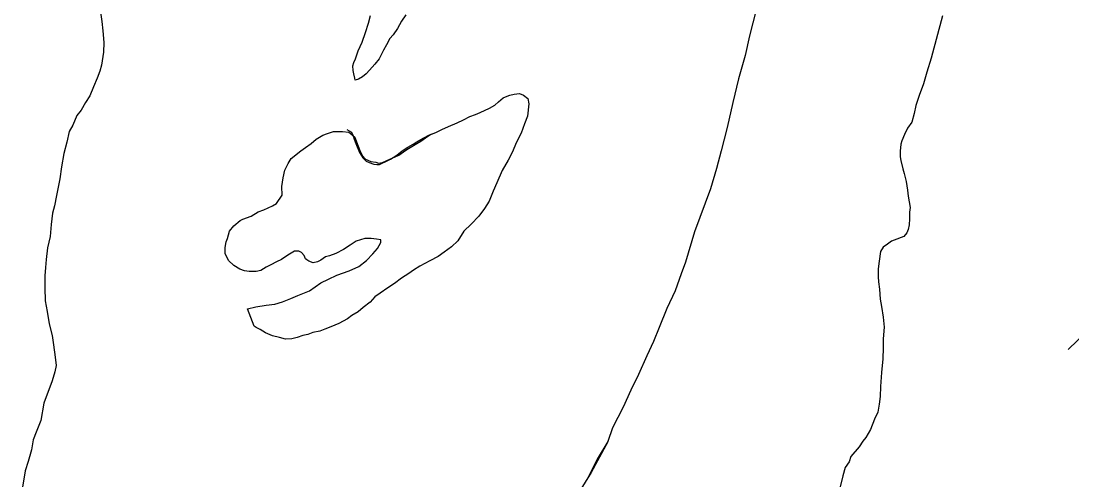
# Model space of a CAD drawing. Extents: x -939622 to -934245, y 1383184 to 1385301.
# Drawn here: x -936410.14 to -936403.59, y 1384587.4 to 1384590.26 of the extents above; entities that cross this region are included whole.
import ezdxf

# ---------------------------------------------------------------- set-up
doc = ezdxf.new("R2010")
doc.units = 0
for name, color, linetype in [('Level 2', 7, 'Continuous'), ('Level 20', 7, 'Continuous'), ('Level 9', 7, 'Continuous')]:
    doc.layers.add(name, color=color, linetype=linetype)

msp = doc.modelspace()

# ---------------------------------------------------------------- linework, layer by layer
at = {"layer": 'Level 2'}
for points in [[(-936405.5613, 1384590.3254), (-936405.6026, 1384590.1631), (-936405.6291, 1384590.0398), (-936405.6705, 1384589.8955), (-936405.7059, 1384589.7482), (-936405.7412, 1384589.5919), (-936405.7796, 1384589.4476), (-936405.8091, 1384589.3363), (-936405.8445, 1384589.2101), (-936405.9453, 1384588.9424), (-936406.0015, 1384588.7529), (-936406.0282, 1384588.6807), (-936406.0667, 1384588.5755), (-936406.1171, 1384588.4642), (-936406.1646, 1384588.3468), (-936406.2002, 1384588.2596), (-936406.2418, 1384588.1693), (-936406.2952, 1384588.055), (-936406.3428, 1384587.9557), (-936406.3903, 1384587.8504), (-936406.4556, 1384587.721), (-936406.4852, 1384587.6368), (-936406.5447, 1384587.5375), (-936406.5804, 1384587.4683), (-936406.6059, 1384587.4167)], [(-936405.5613, 1384590.3254), (-936405.6026, 1384590.1631), (-936405.6291, 1384590.0398), (-936405.6705, 1384589.8955), (-936405.7059, 1384589.7482), (-936405.7412, 1384589.5919), (-936405.7796, 1384589.4476), (-936405.8091, 1384589.3363), (-936405.8445, 1384589.2101), (-936405.9453, 1384588.9424), (-936406.0015, 1384588.7529), (-936406.0282, 1384588.6807), (-936406.0667, 1384588.5755), (-936406.1171, 1384588.4642), (-936406.1646, 1384588.3468), (-936406.2002, 1384588.2596), (-936406.2418, 1384588.1693), (-936406.2952, 1384588.055), (-936406.3428, 1384587.9557), (-936406.3903, 1384587.8504), (-936406.4556, 1384587.721), (-936406.4852, 1384587.6368), (-936406.4859, 1384587.6358)], [(-936406.4859, 1384587.6358), (-936406.5885, 1384587.4442), (-936406.6908, 1384587.2803)]]:
    msp.add_lwpolyline(points, dxfattribs=at)
at = {"layer": 'Level 20'}
msp.add_line((-936403.0498, 1384588.7611), (-936403.6176, 1384588.2089), dxfattribs=at)
at = {"layer": 'Level 9'}
for points in [[(-936409.6502, 1384590.3372), (-936409.6379, 1384590.2531), (-936409.6317, 1384590.1931), (-936409.6254, 1384590.121), (-936409.6282, 1384590.061), (-936409.6399, 1384589.9798), (-936409.6517, 1384589.9437), (-936409.6665, 1384589.8986), (-936409.6902, 1384589.8445), (-936409.714, 1384589.7903), (-936409.7408, 1384589.7482), (-936409.7675, 1384589.7), (-936409.7943, 1384589.6669), (-936409.8181, 1384589.6067), (-936409.8419, 1384589.5676), (-936409.8566, 1384589.5014), (-936409.8743, 1384589.4293), (-936409.889, 1384589.3481), (-936409.9006, 1384589.273), (-936409.9212, 1384589.1678), (-936409.9329, 1384589.1047), (-936409.9448, 1384589.0596), (-936409.9535, 1384588.9875), (-936409.9592, 1384588.9124), (-936409.9769, 1384588.8432), (-936409.9856, 1384588.7711), (-936409.9884, 1384588.72), (-936409.9942, 1384588.669), (-936409.9939, 1384588.5939), (-936409.9906, 1384588.5128), (-936409.9784, 1384588.4468), (-936409.9661, 1384588.3687), (-936409.9479, 1384588.2967), (-936409.9387, 1384588.2397), (-936409.9294, 1384588.1616), (-936409.9233, 1384588.1106), (-936409.9321, 1384588.0715), (-936409.9469, 1384588.0144), (-936410.0002, 1384587.876), (-936410.0178, 1384587.7678), (-936410.0474, 1384587.6956), (-936410.0652, 1384587.6475), (-936410.077, 1384587.5844), (-936410.0977, 1384587.5122), (-936410.1154, 1384587.4551), (-936410.1418, 1384587.3018)], [(-936409.6502, 1384590.3372), (-936409.6379, 1384590.2531), (-936409.6317, 1384590.1931), (-936409.6254, 1384590.121), (-936409.6282, 1384590.061), (-936409.6399, 1384589.9798), (-936409.6517, 1384589.9437), (-936409.6665, 1384589.8986), (-936409.6902, 1384589.8445), (-936409.714, 1384589.7903), (-936409.7408, 1384589.7482), (-936409.7675, 1384589.7), (-936409.7943, 1384589.6669), (-936409.8181, 1384589.6067), (-936409.8419, 1384589.5676), (-936409.8566, 1384589.5014), (-936409.8743, 1384589.4293), (-936409.889, 1384589.3481), (-936409.9006, 1384589.273), (-936409.9212, 1384589.1678), (-936409.9329, 1384589.1047), (-936409.9448, 1384589.0596), (-936409.9535, 1384588.9875), (-936409.9592, 1384588.9124), (-936409.9769, 1384588.8432), (-936409.9856, 1384588.7711), (-936409.9884, 1384588.72), (-936409.9942, 1384588.669), (-936409.9939, 1384588.5939), (-936409.9906, 1384588.5128), (-936409.9784, 1384588.4468), (-936409.9661, 1384588.3687), (-936409.9479, 1384588.2967), (-936409.9387, 1384588.2397), (-936409.9294, 1384588.1616), (-936409.9233, 1384588.1106), (-936409.9321, 1384588.0715), (-936409.9469, 1384588.0144), (-936410.0002, 1384587.876), (-936410.0178, 1384587.7678), (-936410.0474, 1384587.6956), (-936410.0652, 1384587.6475), (-936410.077, 1384587.5844), (-936410.0878, 1384587.5466)], [(-936407.7433, 1384590.2933), (-936407.7701, 1384590.2541), (-936407.7969, 1384590.209), (-936407.8237, 1384590.1698), (-936407.8445, 1384590.1457), (-936407.8653, 1384590.1066), (-936407.8832, 1384590.0735), (-936407.9099, 1384590.0193), (-936407.9367, 1384589.9862), (-936407.9695, 1384589.95), (-936407.9904, 1384589.9259), (-936408.0143, 1384589.9078), (-936408.0381, 1384589.8927), (-936408.0591, 1384589.8866), (-936408.0621, 1384589.8986), (-936408.0682, 1384589.9256), (-936408.0713, 1384589.9466), (-936408.0744, 1384589.9766), (-936408.0685, 1384589.9977), (-936408.0566, 1384590.0188), (-936408.0418, 1384590.0699), (-936408.0151, 1384590.124), (-936407.9943, 1384590.1842), (-936407.9766, 1384590.2413), (-936407.9648, 1384590.2894)], [(-936407.7433, 1384590.2933), (-936407.7701, 1384590.2541), (-936407.7969, 1384590.209), (-936407.8237, 1384590.1698), (-936407.8445, 1384590.1457), (-936407.8653, 1384590.1066), (-936407.8832, 1384590.0735), (-936407.9099, 1384590.0193), (-936407.9367, 1384589.9862), (-936407.9695, 1384589.95), (-936407.9904, 1384589.9259), (-936408.0143, 1384589.9078), (-936408.0381, 1384589.8927), (-936408.0591, 1384589.8866), (-936408.0621, 1384589.8986), (-936408.0682, 1384589.9256), (-936408.0713, 1384589.9466), (-936408.0744, 1384589.9766), (-936408.0685, 1384589.9977), (-936408.0566, 1384590.0188), (-936408.0418, 1384590.0699), (-936408.0151, 1384590.124), (-936407.9943, 1384590.1842), (-936407.9766, 1384590.2413), (-936407.9648, 1384590.2894)], [(-936404.3998, 1384590.2877), (-936404.4707, 1384590.0231), (-936404.4973, 1384589.9359), (-936404.518, 1384589.8638), (-936404.5446, 1384589.7916), (-936404.5653, 1384589.7284), (-936404.5771, 1384589.6803), (-936404.5919, 1384589.6262), (-936404.6187, 1384589.5871), (-936404.6365, 1384589.548), (-936404.6543, 1384589.5088), (-936404.6602, 1384589.4878), (-936404.6631, 1384589.4457), (-936404.6629, 1384589.4097), (-936404.6599, 1384589.3857), (-936404.6477, 1384589.3347), (-936404.6386, 1384589.3047), (-936404.6265, 1384589.2566), (-936404.6173, 1384589.2026), (-936404.6141, 1384589.1636), (-936404.6019, 1384589.0945), (-936404.6048, 1384589.0645), (-936404.6046, 1384589.0225), (-936404.6075, 1384588.9864), (-936404.6134, 1384588.9563), (-936404.6223, 1384588.9353), (-936404.6401, 1384588.9142), (-936404.6581, 1384588.9081), (-936404.685, 1384588.896), (-936404.7179, 1384588.8839), (-936404.7417, 1384588.8658), (-936404.7686, 1384588.8476), (-936404.7865, 1384588.8205), (-936404.7952, 1384588.7604), (-936404.801, 1384588.7124), (-936404.8008, 1384588.6613), (-936404.7977, 1384588.6313), (-936404.7916, 1384588.5862), (-936404.7884, 1384588.5232), (-936404.7792, 1384588.4782), (-936404.77, 1384588.4121), (-936404.7638, 1384588.3491), (-936404.7695, 1384588.277), (-936404.7693, 1384588.2199), (-936404.772, 1384588.1508), (-936404.7807, 1384588.0667), (-936404.7863, 1384587.9795)], [(-936404.3998, 1384590.2877), (-936404.4707, 1384590.0231), (-936404.4973, 1384589.9359), (-936404.518, 1384589.8638), (-936404.5446, 1384589.7916), (-936404.5653, 1384589.7284), (-936404.5771, 1384589.6803), (-936404.5919, 1384589.6262), (-936404.6187, 1384589.5871), (-936404.6365, 1384589.548), (-936404.6543, 1384589.5088), (-936404.6602, 1384589.4878), (-936404.6631, 1384589.4457), (-936404.6629, 1384589.4097), (-936404.6599, 1384589.3857), (-936404.6477, 1384589.3347), (-936404.6386, 1384589.3047), (-936404.6265, 1384589.2566), (-936404.6173, 1384589.2026), (-936404.6141, 1384589.1636), (-936404.6019, 1384589.0945), (-936404.6048, 1384589.0645), (-936404.6046, 1384589.0225), (-936404.6075, 1384588.9864), (-936404.6134, 1384588.9563), (-936404.6223, 1384588.9353), (-936404.6401, 1384588.9142), (-936404.6581, 1384588.9081), (-936404.685, 1384588.896), (-936404.7179, 1384588.8839), (-936404.7417, 1384588.8658), (-936404.7686, 1384588.8476), (-936404.7865, 1384588.8205), (-936404.7952, 1384588.7604), (-936404.801, 1384588.7124), (-936404.8008, 1384588.6613), (-936404.7977, 1384588.6313), (-936404.7916, 1384588.5862), (-936404.7884, 1384588.5232), (-936404.7792, 1384588.4782), (-936404.77, 1384588.4121), (-936404.7638, 1384588.3491), (-936404.7695, 1384588.277), (-936404.7693, 1384588.2199), (-936404.772, 1384588.1508), (-936404.7807, 1384588.0667), (-936404.7863, 1384587.9795)], [(-936408.1118, 1384589.58), (-936408.0818, 1384589.5621), (-936408.0728, 1384589.5411), (-936408.0667, 1384589.5201), (-936408.0546, 1384589.4932), (-936408.0335, 1384589.4362), (-936408.0124, 1384589.4032), (-936407.9913, 1384589.3823), (-936407.9734, 1384589.3733), (-936407.9434, 1384589.3644), (-936407.9254, 1384589.3615), (-936407.9075, 1384589.3615), (-936407.8955, 1384589.3676), (-936407.8686, 1384589.3797), (-936407.8387, 1384589.3948), (-936407.7999, 1384589.419), (-936407.7671, 1384589.4462), (-936407.7313, 1384589.4703), (-936407.6984, 1384589.4885), (-936407.6745, 1384589.5036), (-936407.6357, 1384589.5247), (-936407.5968, 1384589.5459), (-936407.558, 1384589.5611), (-936407.5191, 1384589.5792), (-936407.4773, 1384589.5974), (-936407.4235, 1384589.6217), (-936407.3847, 1384589.6398), (-936407.3458, 1384589.661), (-936407.31, 1384589.6731), (-936407.2801, 1384589.6853), (-936407.2233, 1384589.7125), (-936407.1904, 1384589.7307), (-936407.1666, 1384589.7518), (-936407.1367, 1384589.7759), (-936407.1128, 1384589.788), (-936407.0949, 1384589.7941), (-936407.068, 1384589.8002), (-936407.0351, 1384589.8033), (-936407.0111, 1384589.7944), (-936406.9841, 1384589.7735), (-936406.978, 1384589.7405), (-936406.9866, 1384589.6623), (-936407.0044, 1384589.6142), (-936407.0252, 1384589.5571), (-936407.0549, 1384589.4999), (-936407.0816, 1384589.4367), (-936407.1054, 1384589.3886), (-936407.144, 1384589.3253), (-936407.1767, 1384589.2471), (-936407.2004, 1384589.196), (-936407.2241, 1384589.1328), (-936407.2539, 1384589.0877), (-936407.2897, 1384589.0395), (-936407.3374, 1384588.9912), (-936407.3821, 1384588.946), (-936407.4208, 1384588.8858), (-936407.4596, 1384588.8496), (-936407.5043, 1384588.8164), (-936407.5431, 1384588.7892), (-936407.5939, 1384588.762), (-936407.6567, 1384588.7287), (-936407.6955, 1384588.7046), (-936407.7253, 1384588.6834), (-936407.7701, 1384588.6532), (-936407.8149, 1384588.62), (-936407.8567, 1384588.5928), (-936407.9045, 1384588.5596), (-936407.9373, 1384588.5385), (-936407.9671, 1384588.5053), (-936408.0089, 1384588.4721), (-936408.0417, 1384588.445), (-936408.0806, 1384588.4208), (-936408.1074, 1384588.3997), (-936408.1612, 1384588.3724), (-936408.212, 1384588.3512), (-936408.2479, 1384588.3361), (-936408.2808, 1384588.3239), (-936408.3226, 1384588.3148), (-936408.3555, 1384588.3026), (-936408.3854, 1384588.2965), (-936408.4213, 1384588.2844), (-936408.4542, 1384588.2752), (-936408.4931, 1384588.2751), (-936408.532, 1384588.2839), (-936408.574, 1384588.2958), (-936408.619, 1384588.3137), (-936408.652, 1384588.3346), (-936408.676, 1384588.3465), (-936408.688, 1384588.3555), (-936408.7303, 1384588.4634), (-936408.6794, 1384588.4756), (-936408.6136, 1384588.4849), (-936408.5598, 1384588.4911), (-936408.5119, 1384588.5063), (-936408.4611, 1384588.5275), (-936408.4163, 1384588.5457), (-936408.3446, 1384588.576), (-936408.2729, 1384588.6243), (-936408.2251, 1384588.6485), (-936408.1743, 1384588.6727), (-936408.0966, 1384588.7001)], [(-936408.1118, 1384589.58), (-936408.0818, 1384589.5621), (-936408.0728, 1384589.5411), (-936408.0667, 1384589.5201), (-936408.0546, 1384589.4932), (-936408.0335, 1384589.4362), (-936408.0124, 1384589.4032), (-936407.9913, 1384589.3823), (-936407.9734, 1384589.3733), (-936407.9434, 1384589.3644), (-936407.9254, 1384589.3615), (-936407.9075, 1384589.3615), (-936407.8955, 1384589.3676), (-936407.8686, 1384589.3797), (-936407.8387, 1384589.3948), (-936407.7999, 1384589.419), (-936407.7671, 1384589.4462), (-936407.7313, 1384589.4703), (-936407.6984, 1384589.4885), (-936407.6745, 1384589.5036), (-936407.6357, 1384589.5247), (-936407.5968, 1384589.5459), (-936407.558, 1384589.5611), (-936407.5191, 1384589.5792), (-936407.4773, 1384589.5974), (-936407.4235, 1384589.6217), (-936407.3847, 1384589.6398), (-936407.3458, 1384589.661), (-936407.31, 1384589.6731), (-936407.2801, 1384589.6853), (-936407.2233, 1384589.7125), (-936407.1904, 1384589.7307), (-936407.1666, 1384589.7518), (-936407.1367, 1384589.7759), (-936407.1128, 1384589.788), (-936407.0949, 1384589.7941), (-936407.068, 1384589.8002), (-936407.0351, 1384589.8033), (-936407.0111, 1384589.7944), (-936406.9841, 1384589.7735), (-936406.978, 1384589.7405), (-936406.9866, 1384589.6623), (-936407.0044, 1384589.6142), (-936407.0252, 1384589.5571), (-936407.0549, 1384589.4999), (-936407.0816, 1384589.4367), (-936407.1054, 1384589.3886), (-936407.144, 1384589.3253), (-936407.1767, 1384589.2471), (-936407.2004, 1384589.196), (-936407.2241, 1384589.1328), (-936407.2539, 1384589.0877), (-936407.2897, 1384589.0395), (-936407.3374, 1384588.9912), (-936407.3821, 1384588.946), (-936407.4208, 1384588.8858), (-936407.4596, 1384588.8496), (-936407.5043, 1384588.8164), (-936407.5431, 1384588.7892), (-936407.5939, 1384588.762), (-936407.6567, 1384588.7287), (-936407.6955, 1384588.7046), (-936407.7253, 1384588.6834), (-936407.7701, 1384588.6532), (-936407.8149, 1384588.62), (-936407.8567, 1384588.5928), (-936407.9045, 1384588.5596), (-936407.9373, 1384588.5385), (-936407.9671, 1384588.5053), (-936408.0089, 1384588.4721), (-936408.0417, 1384588.445), (-936408.0806, 1384588.4208), (-936408.1074, 1384588.3997), (-936408.1612, 1384588.3724), (-936408.212, 1384588.3512), (-936408.2479, 1384588.3361), (-936408.2808, 1384588.3239), (-936408.3226, 1384588.3148), (-936408.3555, 1384588.3026), (-936408.3854, 1384588.2965), (-936408.4213, 1384588.2844), (-936408.4542, 1384588.2752), (-936408.4931, 1384588.2751), (-936408.532, 1384588.2839), (-936408.574, 1384588.2958), (-936408.619, 1384588.3137), (-936408.652, 1384588.3346), (-936408.676, 1384588.3465), (-936408.688, 1384588.3555), (-936408.7303, 1384588.4634), (-936408.6794, 1384588.4756), (-936408.6136, 1384588.4849), (-936408.5598, 1384588.4911), (-936408.5119, 1384588.5063), (-936408.4611, 1384588.5275), (-936408.4163, 1384588.5457), (-936408.3446, 1384588.576), (-936408.2729, 1384588.6243), (-936408.2251, 1384588.6485), (-936408.1743, 1384588.6727), (-936408.0966, 1384588.7001)], [(-936408.0966, 1384588.7001), (-936408.0368, 1384588.7273), (-936407.9891, 1384588.7635), (-936407.9503, 1384588.8057), (-936407.9205, 1384588.8389), (-936407.8997, 1384588.875), (-936407.8997, 1384588.893), (-936407.9267, 1384588.8959), (-936407.9596, 1384588.9018), (-936407.9985, 1384588.9017), (-936408.0524, 1384588.8834), (-936408.0912, 1384588.8593), (-936408.133, 1384588.8321), (-936408.1808, 1384588.8079), (-936408.2196, 1384588.7927), (-936408.2436, 1384588.7866), (-936408.2734, 1384588.7655), (-936408.2943, 1384588.7564), (-936408.3213, 1384588.7503), (-936408.3482, 1384588.7592), (-936408.3602, 1384588.7682), (-936408.3692, 1384588.7741), (-936408.3783, 1384588.7951), (-936408.3933, 1384588.8131), (-936408.4113, 1384588.822), (-936408.4383, 1384588.8219), (-936408.4592, 1384588.8098), (-936408.4801, 1384588.7977), (-936408.5189, 1384588.7706), (-936408.5488, 1384588.7554), (-936408.5846, 1384588.7373), (-936408.6145, 1384588.7222), (-936408.6473, 1384588.701), (-936408.6772, 1384588.6949), (-936408.7192, 1384588.6947), (-936408.7491, 1384588.7006), (-936408.7791, 1384588.7095), (-936408.8151, 1384588.7334), (-936408.8481, 1384588.7633), (-936408.8602, 1384588.7873), (-936408.8692, 1384588.8053), (-936408.8694, 1384588.8444), (-936408.8635, 1384588.8804), (-936408.8546, 1384588.9015), (-936408.8428, 1384588.9466), (-936408.816, 1384588.9797), (-936408.7772, 1384589.0129), (-936408.7593, 1384589.022), (-936408.7085, 1384589.0402), (-936408.6637, 1384589.0674), (-936408.6278, 1384589.0795), (-936408.574, 1384589.1038), (-936408.5501, 1384589.1189), (-936408.5144, 1384589.1701), (-936408.5176, 1384589.2241), (-936408.5088, 1384589.2782), (-936408.497, 1384589.3263), (-936408.4762, 1384589.3684), (-936408.4584, 1384589.3985), (-936408.3987, 1384589.4468), (-936408.3688, 1384589.468), (-936408.333, 1384589.4921), (-936408.3032, 1384589.5193), (-936408.2613, 1384589.5434), (-936408.2315, 1384589.5556), (-936408.1956, 1384589.5677), (-936408.1627, 1384589.5678), (-936408.1387, 1384589.5679), (-936408.0998, 1384589.5621), (-936408.0908, 1384589.5561), (-936408.0607, 1384589.5322), (-936408.0517, 1384589.5022), (-936408.0305, 1384589.4482), (-936408.0154, 1384589.4182), (-936407.9944, 1384589.3943), (-936407.9614, 1384589.3794), (-936407.9315, 1384589.3765), (-936407.9135, 1384589.3705), (-936407.8895, 1384589.3736), (-936407.8627, 1384589.3857), (-936407.8298, 1384589.4009), (-936407.7879, 1384589.4191), (-936407.7581, 1384589.4402), (-936407.7372, 1384589.4553), (-936407.6864, 1384589.4855), (-936407.6506, 1384589.5067), (-936407.6207, 1384589.5278), (-936407.5939, 1384589.5459), (-936407.558, 1384589.5611)], [(-936408.0966, 1384588.7001), (-936408.0368, 1384588.7273), (-936407.9891, 1384588.7635), (-936407.9503, 1384588.8057), (-936407.9205, 1384588.8389), (-936407.8997, 1384588.875), (-936407.8997, 1384588.893), (-936407.9267, 1384588.8959), (-936407.9596, 1384588.9018), (-936407.9985, 1384588.9017), (-936408.0524, 1384588.8834), (-936408.0912, 1384588.8593), (-936408.133, 1384588.8321), (-936408.1808, 1384588.8079), (-936408.2196, 1384588.7927), (-936408.2436, 1384588.7866), (-936408.2734, 1384588.7655), (-936408.2943, 1384588.7564), (-936408.3213, 1384588.7503), (-936408.3482, 1384588.7592), (-936408.3602, 1384588.7682), (-936408.3692, 1384588.7741), (-936408.3783, 1384588.7951), (-936408.3933, 1384588.8131), (-936408.4113, 1384588.822), (-936408.4383, 1384588.8219), (-936408.4592, 1384588.8098), (-936408.4801, 1384588.7977), (-936408.5189, 1384588.7706), (-936408.5488, 1384588.7554), (-936408.5846, 1384588.7373), (-936408.6145, 1384588.7222), (-936408.6473, 1384588.701), (-936408.6772, 1384588.6949), (-936408.7192, 1384588.6947), (-936408.7491, 1384588.7006), (-936408.7791, 1384588.7095), (-936408.8151, 1384588.7334), (-936408.8481, 1384588.7633), (-936408.8602, 1384588.7873), (-936408.8692, 1384588.8053), (-936408.8694, 1384588.8444), (-936408.8635, 1384588.8804), (-936408.8546, 1384588.9015), (-936408.8428, 1384588.9466), (-936408.816, 1384588.9797), (-936408.7772, 1384589.0129), (-936408.7593, 1384589.022), (-936408.7085, 1384589.0402), (-936408.6637, 1384589.0674), (-936408.6278, 1384589.0795), (-936408.574, 1384589.1038), (-936408.5501, 1384589.1189), (-936408.5144, 1384589.1701), (-936408.5176, 1384589.2241), (-936408.5088, 1384589.2782), (-936408.497, 1384589.3263), (-936408.4762, 1384589.3684), (-936408.4584, 1384589.3985), (-936408.3987, 1384589.4468), (-936408.3688, 1384589.468), (-936408.333, 1384589.4921), (-936408.3032, 1384589.5193), (-936408.2613, 1384589.5434), (-936408.2315, 1384589.5556), (-936408.1956, 1384589.5677), (-936408.1627, 1384589.5678), (-936408.1387, 1384589.5679), (-936408.0998, 1384589.5621), (-936408.0908, 1384589.5561), (-936408.0607, 1384589.5322), (-936408.0517, 1384589.5022), (-936408.0305, 1384589.4482), (-936408.0154, 1384589.4182), (-936407.9944, 1384589.3943), (-936407.9614, 1384589.3794), (-936407.9315, 1384589.3765), (-936407.9135, 1384589.3705), (-936407.8895, 1384589.3736), (-936407.8627, 1384589.3857), (-936407.8298, 1384589.4009), (-936407.7879, 1384589.4191), (-936407.7581, 1384589.4402), (-936407.7372, 1384589.4553), (-936407.6864, 1384589.4855), (-936407.6506, 1384589.5067), (-936407.6207, 1384589.5278), (-936407.5939, 1384589.5459), (-936407.558, 1384589.5611)], [(-936404.7863, 1384587.9795), (-936404.7891, 1384587.9165), (-936404.7949, 1384587.8684), (-936404.8037, 1384587.8203), (-936404.8245, 1384587.7752), (-936404.8482, 1384587.712), (-936404.8779, 1384587.6608), (-936404.8958, 1384587.6397), (-936404.9196, 1384587.6036), (-936404.9703, 1384587.5433), (-936404.9822, 1384587.5103), (-936405.006, 1384587.4741), (-936405.0207, 1384587.423), (-936405.0414, 1384587.3388), (-936405.0561, 1384587.2847), (-936405.068, 1384587.2426), (-936405.0887, 1384587.1705), (-936405.1018, 1384587.133)], [(-936404.7863, 1384587.9795), (-936404.7891, 1384587.9165), (-936404.7949, 1384587.8684), (-936404.8037, 1384587.8203), (-936404.8245, 1384587.7752), (-936404.8482, 1384587.712), (-936404.8779, 1384587.6608), (-936404.8958, 1384587.6397), (-936404.9196, 1384587.6036), (-936404.9703, 1384587.5433), (-936404.9822, 1384587.5103), (-936405.006, 1384587.4741), (-936405.0207, 1384587.423), (-936405.0414, 1384587.3388)]]:
    msp.add_lwpolyline(points, dxfattribs=at)

doc.saveas('drawing.dxf')
